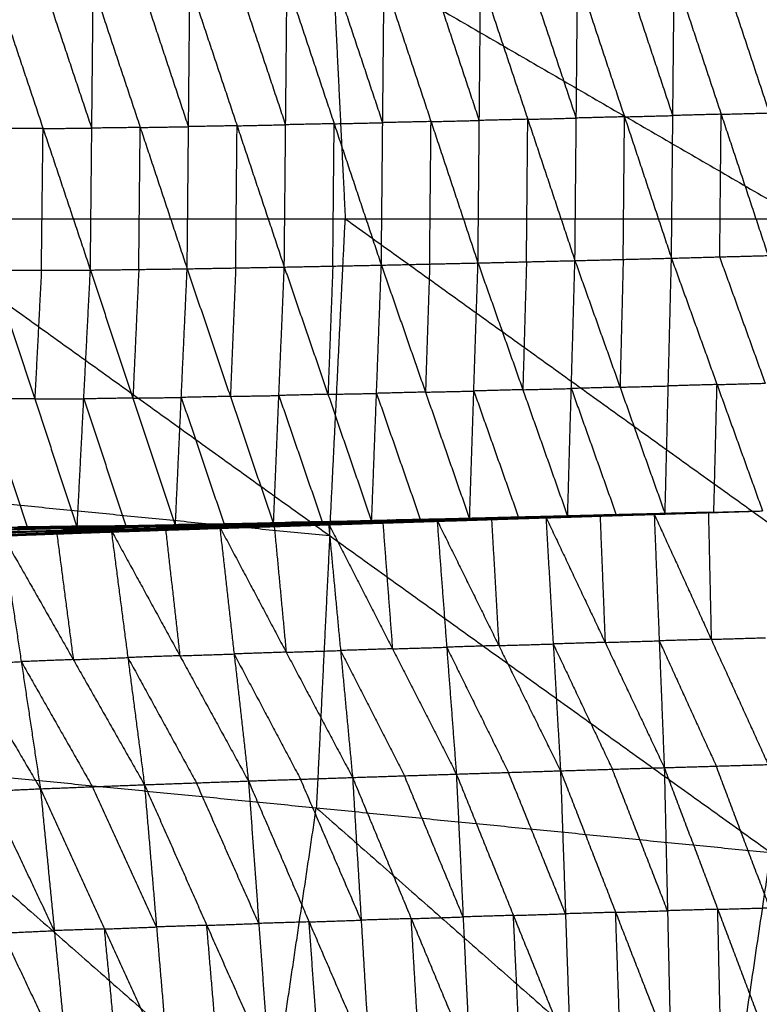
# Model space of a CAD drawing. Header units: millimetres. Extents: x -106 to 110, y -96 to 120.
# Tile 619 of 656: x 53.67 to 60.42, y 4.79 to 13.77. Entities that reach past the tile are written whole.
import ezdxf

# ---------------------------------------------------------------- set-up
doc = ezdxf.new("R2010")
doc.units = ezdxf.units.MM
doc.header["$MEASUREMENT"] = 0
doc.layers.add('Default', color=7, linetype='Continuous', true_color=0x000000)

msp = doc.modelspace()

# ---------------------------------------------------------------- linework, layer by layer
at = {"layer": 'Default'}
for points in [[(52.2302, 16.9204, 3.8611), (56.5195, 14.4379, 3.9066), (60.8087, 11.9553, 3.952)], [(56.5195, 14.4379, 3.9066), (56.5805, 13.1966, 3.9066), (56.6414, 11.9553, 3.9066)], [(59.618, 11.5959, -1.6209), (59.6307, 12.8968, -2.1182), (59.6434, 14.1978, -2.6155)], [(59.6434, 14.1978, -2.6155), (60.0716, 12.9087, -2.1075), (60.4997, 11.6196, -1.5995)], [(60.513, 12.9206, -2.0955), (60.2989, 13.5652, -2.3495), (60.0849, 14.2097, -2.6035)], [(56.085, 11.5149, -1.6876), (56.0974, 12.8132, -2.193), (56.1099, 14.1116, -2.6984)], [(56.1099, 14.1116, -2.6984), (56.5403, 12.8221, -2.1868), (56.9707, 11.5326, -1.6752)], [(56.9832, 12.832, -2.1788), (56.768, 13.4768, -2.4346), (56.5528, 14.1216, -2.6904)], [(56.9707, 11.5326, -1.6752), (56.9832, 12.832, -2.1788), (56.9957, 14.1315, -2.6824)], [(56.9957, 14.1315, -2.6824), (57.4242, 12.8418, -2.1709), (57.8527, 11.5521, -1.6595)], [(57.8647, 12.8523, -2.1609), (57.6504, 13.4971, -2.4166), (57.4362, 14.142, -2.6723)], [(57.8527, 11.5521, -1.6595), (57.8647, 12.8523, -2.1609), (57.8767, 14.1525, -2.6623)], [(57.8767, 14.1525, -2.6623), (58.307, 12.8629, -2.1517), (58.7374, 11.5734, -1.6411)], [(58.7495, 12.874, -2.1403), (58.5343, 13.5188, -2.3956), (58.3192, 14.1636, -2.6509)], [(58.7374, 11.5734, -1.6411), (58.7495, 12.874, -2.1403), (58.7616, 14.1747, -2.6395)], [(58.7616, 14.1747, -2.6395), (59.1898, 12.8853, -2.1302), (59.618, 11.5959, -1.6209)], [(59.6307, 12.8968, -2.1182), (59.4166, 13.5415, -2.3728), (59.2025, 14.1862, -2.6275)], [(53.452, 14.0701, -2.7061), (53.8839, 12.7787, -2.2025), (54.3158, 11.4874, -1.6988)], [(54.3288, 12.7822, -2.2055), (54.1128, 13.4279, -2.4573), (53.8969, 14.0736, -2.7092)], [(54.3158, 11.4874, -1.6988), (54.3288, 12.7822, -2.2055), (54.3418, 14.0771, -2.7122)], [(54.3418, 14.0771, -2.7122), (54.7704, 12.788, -2.204), (55.199, 11.4989, -1.6958)], [(55.2113, 12.7957, -2.2024), (54.997, 13.4403, -2.4565), (54.7827, 14.0848, -2.7106)], [(55.199, 11.4989, -1.6958), (55.2113, 12.7957, -2.2024), (55.2236, 14.0926, -2.709)], [(55.2236, 14.0926, -2.709), (55.6543, 12.8037, -2.1983), (56.085, 11.5149, -1.6876)], [(56.0974, 12.8132, -2.193), (55.8821, 13.4577, -2.4484), (55.6667, 14.1021, -2.7037)], [(57.4242, 12.8418, -2.1709), (57.6444, 12.847, -2.1659), (57.8647, 12.8523, -2.1609)], [(58.307, 12.8629, -2.1517), (58.0859, 12.8576, -2.1563), (57.8647, 12.8523, -2.1609)], [(58.295, 11.5627, -1.6503), (58.301, 12.2128, -1.901), (58.307, 12.8629, -2.1517)], [(58.307, 12.8629, -2.1517), (58.5283, 12.8685, -2.146), (58.7495, 12.874, -2.1403)], [(59.1898, 12.8853, -2.1302), (58.9697, 12.8797, -2.1353), (58.7495, 12.874, -2.1403)], [(59.1777, 11.5847, -1.631), (59.1837, 12.235, -1.8806), (59.1898, 12.8853, -2.1302)], [(59.1898, 12.8853, -2.1302), (59.4103, 12.8911, -2.1242), (59.6307, 12.8968, -2.1182)], [(60.0716, 12.9087, -2.1075), (59.8511, 12.9028, -2.1129), (59.6307, 12.8968, -2.1182)], [(60.0589, 11.6078, -1.6102), (60.0652, 12.2582, -1.8589), (60.0716, 12.9087, -2.1075)], [(60.0716, 12.9087, -2.1075), (60.2923, 12.9147, -2.1015), (60.513, 12.9206, -2.0955)], [(53.8839, 12.7787, -2.2025), (53.6604, 12.7788, -2.2016), (53.437, 12.779, -2.2008)], [(53.8689, 11.4876, -1.6971), (53.8764, 12.1332, -1.9498), (53.8839, 12.7787, -2.2025)], [(53.8839, 12.7787, -2.2025), (54.1063, 12.7805, -2.204), (54.3288, 12.7822, -2.2055)], [(54.7704, 12.788, -2.204), (54.5496, 12.7851, -2.2048), (54.3288, 12.7822, -2.2055)], [(54.7574, 11.4931, -1.6973), (54.7639, 12.1405, -1.9507), (54.7704, 12.788, -2.204)], [(54.7704, 12.788, -2.204), (54.9909, 12.7919, -2.2032), (55.2113, 12.7957, -2.2024)], [(55.6543, 12.8037, -2.1983), (55.4328, 12.7997, -2.2004), (55.2113, 12.7957, -2.2024)], [(55.642, 11.5069, -1.6917), (55.6482, 12.1553, -1.945), (55.6543, 12.8037, -2.1983)], [(55.6543, 12.8037, -2.1983), (55.8759, 12.8085, -2.1957), (56.0974, 12.8132, -2.193)], [(56.5403, 12.8221, -2.1868), (56.3189, 12.8177, -2.1899), (56.0974, 12.8132, -2.193)], [(56.5279, 11.5237, -1.6814), (56.5341, 12.1729, -1.9341), (56.5403, 12.8221, -2.1868)], [(56.5403, 12.8221, -2.1868), (56.7618, 12.8271, -2.1828), (56.9832, 12.832, -2.1788)], [(57.4242, 12.8418, -2.1709), (57.2037, 12.8369, -2.1749), (56.9832, 12.832, -2.1788)], [(57.4117, 11.5424, -1.6674), (57.4179, 12.1921, -1.9192), (57.4242, 12.8418, -2.1709)], [(52.4741, 11.9553, 3.8611), (56.4994, 9.0644, 3.9066), (60.5247, 6.1734, 3.952)], [(52.4741, 11.9553, 3.8611), (56.6414, 11.9553, 3.9066), (60.8087, 11.9553, 3.952)], [(56.4994, 9.0644, 3.9066), (56.5704, 10.5099, 3.9066), (56.6414, 11.9553, 3.9066)], [(56.6414, 11.9553, 3.9066), (58.6541, 10.5099, 3.9293), (60.6667, 9.0644, 3.952)], [(58.7374, 11.5734, -1.6411), (59.1777, 11.5847, -1.631), (59.618, 11.5959, -1.6209)], [(59.5598, 9.2646, 0.225), (59.5889, 10.4303, -0.698), (59.618, 11.5959, -1.6209)], [(59.618, 11.5959, -1.6209), (60.0589, 11.6078, -1.6102), (60.4997, 11.6196, -1.5995)], [(59.618, 11.5959, -1.6209), (60.0339, 10.443, -0.6884), (60.4498, 9.29, 0.2441)], [(60.4748, 10.4548, -0.6777), (60.2668, 11.0313, -1.144), (60.0589, 11.6078, -1.6102)], [(54.3158, 11.4874, -1.6988), (54.7574, 11.4931, -1.6973), (55.199, 11.4989, -1.6958)], [(55.0911, 9.1519, 0.1572), (55.1451, 10.3254, -0.7693), (55.199, 11.4989, -1.6958)], [(55.199, 11.4989, -1.6958), (55.642, 11.5069, -1.6917), (56.085, 11.5149, -1.6876)], [(55.199, 11.4989, -1.6958), (55.5929, 10.335, -0.764), (55.9867, 9.1712, 0.1678)], [(55.642, 11.5069, -1.6917), (55.6174, 10.9209, -1.2279), (55.5929, 10.335, -0.764)], [(55.9867, 9.1712, 0.1678), (56.0359, 10.343, -0.7599), (56.085, 11.5149, -1.6876)], [(56.085, 11.5149, -1.6876), (56.5279, 11.5237, -1.6814), (56.9707, 11.5326, -1.6752)], [(56.085, 11.5149, -1.6876), (56.4838, 10.3537, -0.754), (56.8825, 9.1925, 0.1797)], [(56.5279, 11.5237, -1.6814), (56.5058, 10.9387, -1.2177), (56.4838, 10.3537, -0.754)], [(56.8825, 9.1925, 0.1797), (56.9266, 10.3625, -0.7478), (56.9707, 11.5326, -1.6752)], [(56.9707, 11.5326, -1.6752), (57.4117, 11.5424, -1.6674), (57.8527, 11.5521, -1.6595)], [(56.9707, 11.5326, -1.6752), (57.3734, 10.374, -0.7411), (57.7761, 9.2154, 0.193)], [(57.4117, 11.5424, -1.6674), (57.3926, 10.9582, -1.2042), (57.3734, 10.374, -0.7411)], [(57.7761, 9.2154, 0.193), (57.8144, 10.3838, -0.7332), (57.8527, 11.5521, -1.6595)], [(57.8527, 11.5521, -1.6595), (58.295, 11.5627, -1.6503), (58.7374, 11.5734, -1.6411)], [(57.8527, 11.5521, -1.6595), (58.2617, 10.3959, -0.7257), (58.6708, 9.2396, 0.2081)], [(58.295, 11.5627, -1.6503), (58.2784, 10.9793, -1.188), (58.2617, 10.3959, -0.7257)], [(58.6708, 9.2396, 0.2081), (58.7041, 10.4065, -0.7165), (58.7374, 11.5734, -1.6411)], [(58.7374, 11.5734, -1.6411), (59.1486, 10.419, -0.7081), (59.5598, 9.2646, 0.225)], [(59.1777, 11.5847, -1.631), (59.1631, 11.0018, -1.1696), (59.1486, 10.419, -0.7081)], [(53.422, 11.4878, -1.6954), (53.8084, 10.3123, -0.7739), (54.1948, 9.1368, 0.1476)], [(53.422, 11.4878, -1.6954), (53.8689, 11.4876, -1.6971), (54.3158, 11.4874, -1.6988)], [(53.8689, 11.4876, -1.6971), (53.8386, 10.9, -1.2355), (53.8084, 10.3123, -0.7739)], [(54.1948, 9.1368, 0.1476), (54.2553, 10.3121, -0.7756), (54.3158, 11.4874, -1.6988)], [(54.3158, 11.4874, -1.6988), (54.7035, 10.3196, -0.7708), (55.0911, 9.1519, 0.1572)], [(54.7574, 11.4931, -1.6973), (54.7304, 10.9064, -1.2341), (54.7035, 10.3196, -0.7708)], [(59.1486, 10.419, -0.7081), (59.3687, 10.4246, -0.703), (59.5889, 10.4303, -0.698)], [(60.0339, 10.443, -0.6884), (59.8114, 10.4366, -0.6932), (59.5889, 10.4303, -0.698)], [(60.0048, 9.2773, 0.2345), (60.0194, 9.8601, -0.227), (60.0339, 10.443, -0.6884)], [(60.0339, 10.443, -0.6884), (60.2543, 10.4489, -0.6831), (60.4748, 10.4548, -0.6777)], [(55.5929, 10.335, -0.764), (55.369, 10.3302, -0.7667), (55.1451, 10.3254, -0.7693)], [(55.5929, 10.335, -0.764), (55.8144, 10.339, -0.762), (56.0359, 10.343, -0.7599)], [(56.4838, 10.3537, -0.754), (56.2598, 10.3483, -0.7569), (56.0359, 10.343, -0.7599)], [(56.0359, 10.343, -0.7599), (56.2353, 9.7624, -0.2931), (56.4346, 9.1818, 0.1737)], [(56.4838, 10.3537, -0.754), (56.7052, 10.3581, -0.7509), (56.9266, 10.3625, -0.7478)], [(57.3734, 10.374, -0.7411), (57.15, 10.3683, -0.7444), (56.9266, 10.3625, -0.7478)], [(56.9266, 10.3625, -0.7478), (57.128, 9.7832, -0.2807), (57.3293, 9.204, 0.1864)], [(57.3734, 10.374, -0.7411), (57.5939, 10.3789, -0.7372), (57.8144, 10.3838, -0.7332)], [(58.2617, 10.3959, -0.7257), (58.038, 10.3898, -0.7295), (57.8144, 10.3838, -0.7332)], [(57.8144, 10.3838, -0.7332), (58.0189, 9.8056, -0.2663), (58.2234, 9.2275, 0.2006)], [(58.2617, 10.3959, -0.7257), (58.4829, 10.4012, -0.7211), (58.7041, 10.4065, -0.7165)], [(59.1486, 10.419, -0.7081), (58.9263, 10.4127, -0.7123), (58.7041, 10.4065, -0.7165)], [(58.7041, 10.4065, -0.7165), (58.9097, 9.8293, -0.25), (59.1153, 9.2521, 0.2165)], [(53.8084, 10.3123, -0.7739), (53.5813, 10.3121, -0.7761), (53.3542, 10.3118, -0.7783)], [(53.3542, 10.3118, -0.7783), (53.5473, 9.7241, -0.3175), (53.7405, 9.1363, 0.1432)], [(53.8084, 10.3123, -0.7739), (54.0318, 10.3122, -0.7747), (54.2553, 10.3121, -0.7756)], [(54.7035, 10.3196, -0.7708), (54.4794, 10.3159, -0.7732), (54.2553, 10.3121, -0.7756)], [(54.2553, 10.3121, -0.7756), (54.4491, 9.7282, -0.3116), (54.6429, 9.1444, 0.1524)], [(54.7035, 10.3196, -0.7708), (54.9243, 10.3225, -0.7701), (55.1451, 10.3254, -0.7693)], [(55.1451, 10.3254, -0.7693), (55.342, 9.7435, -0.3034), (55.5389, 9.1615, 0.1625)], [(52.3522, 9.4728, 3.8611), (54.4258, 9.2686, 3.8838), (56.4994, 9.0644, 3.9066)], [(58.4534, 9.2265, 0.1944), (58.9569, 9.2441, 0.2088), (59.4604, 9.2616, 0.2231)], [(58.4534, 9.2265, 0.1944), (58.953, 9.2424, 0.2048), (59.4525, 9.2584, 0.2152)], [(58.4726, 9.2331, 0.2048), (58.9665, 9.2473, 0.214), (59.4604, 9.2616, 0.2231)], [(58.4743, 9.2281, 0.1864), (58.969, 9.2436, 0.198), (59.4638, 9.2591, 0.2095)], [(58.4743, 9.2281, 0.1864), (58.9634, 9.2432, 0.2008), (59.4525, 9.2584, 0.2152)], [(58.4918, 9.2332, 0.1839), (58.9824, 9.2473, 0.1958), (59.473, 9.2614, 0.2077)], [(58.4918, 9.2332, 0.1839), (58.9778, 9.2461, 0.1967), (59.4638, 9.2591, 0.2095)], [(58.5061, 9.2391, 0.1853), (58.9932, 9.2516, 0.1972), (59.4803, 9.2641, 0.209)], [(58.5061, 9.2391, 0.1853), (58.9896, 9.2502, 0.1965), (59.473, 9.2614, 0.2077)], [(58.9986, 9.2525, 0.2017), (58.755, 9.2462, 0.1958), (58.5115, 9.24, 0.1898)], [(58.5169, 9.2409, 0.1944), (59.0012, 9.2529, 0.2048), (59.4855, 9.2649, 0.2152)], [(58.5169, 9.2409, 0.1944), (58.9986, 9.2525, 0.2017), (59.4803, 9.2641, 0.209)], [(59.0781, 9.2523, 0.2117), (58.836, 9.2463, 0.2064), (58.5938, 9.2403, 0.2012)], [(58.6708, 9.2396, 0.2081), (59.0781, 9.2523, 0.2117), (59.4855, 9.2649, 0.2152)], [(58.6708, 9.2396, 0.2081), (59.1153, 9.2521, 0.2165), (59.5598, 9.2646, 0.225)], [(58.9569, 9.2441, 0.2088), (59.2067, 9.252, 0.214), (59.4565, 9.26, 0.2191)], [(58.9634, 9.2432, 0.2008), (59.2108, 9.251, 0.2066), (59.4582, 9.2587, 0.2123)], [(59.4582, 9.2587, 0.2123), (59.2136, 9.2512, 0.2051), (58.969, 9.2436, 0.198)], [(58.9778, 9.2461, 0.1967), (59.2231, 9.2532, 0.2026), (59.4684, 9.2602, 0.2086)], [(59.4684, 9.2602, 0.2086), (59.2254, 9.2538, 0.2022), (58.9824, 9.2473, 0.1958)], [(58.9896, 9.2502, 0.1965), (59.2331, 9.2565, 0.2024), (59.4767, 9.2627, 0.2084)], [(59.4767, 9.2627, 0.2084), (59.2349, 9.2572, 0.2028), (58.9932, 9.2516, 0.1972)], [(58.9932, 9.2516, 0.1972), (58.9959, 9.252, 0.1994), (58.9986, 9.2525, 0.2017)], [(58.9986, 9.2525, 0.2017), (59.2407, 9.2585, 0.2069), (59.4829, 9.2645, 0.2121)], [(59.4829, 9.2645, 0.2121), (59.242, 9.2587, 0.2085), (59.0012, 9.2529, 0.2048)], [(59.0012, 9.2529, 0.2048), (59.0396, 9.2526, 0.2082), (59.0781, 9.2523, 0.2117)], [(59.0781, 9.2523, 0.2117), (59.3004, 9.2585, 0.2159), (59.5226, 9.2647, 0.2201)], [(59.5226, 9.2647, 0.2201), (59.3189, 9.2584, 0.2183), (59.1153, 9.2521, 0.2165)], [(59.4525, 9.2584, 0.2152), (59.9512, 9.2742, 0.2296), (60.4498, 9.29, 0.2441)], [(59.4525, 9.2584, 0.2152), (59.4565, 9.26, 0.2191), (59.4604, 9.2616, 0.2231)], [(59.4525, 9.2584, 0.2152), (59.4582, 9.2587, 0.2123), (59.4638, 9.2591, 0.2095)], [(59.4565, 9.26, 0.2191), (59.7058, 9.2679, 0.2264), (59.9551, 9.2758, 0.2336)], [(59.9512, 9.2742, 0.2296), (59.7038, 9.2671, 0.2244), (59.4565, 9.26, 0.2191)], [(59.9568, 9.2745, 0.2268), (59.7075, 9.2666, 0.2196), (59.4582, 9.2587, 0.2123)], [(59.4604, 9.2616, 0.2231), (59.9551, 9.2758, 0.2336), (60.4498, 9.29, 0.2441)], [(59.4604, 9.2616, 0.2231), (59.5064, 8.1049, -0.7323), (59.5525, 6.9482, -1.6878)], [(59.4604, 9.2616, 0.2231), (59.9807, 8.1189, -0.721), (60.5009, 6.9762, -1.6651)], [(59.4638, 9.2591, 0.2095), (59.9568, 9.2745, 0.2268), (60.4498, 9.29, 0.2441)], [(59.4638, 9.2591, 0.2095), (59.4684, 9.2602, 0.2086), (59.473, 9.2614, 0.2077)], [(59.9614, 9.2757, 0.2259), (59.7149, 9.268, 0.2172), (59.4684, 9.2602, 0.2086)], [(59.473, 9.2614, 0.2077), (59.9614, 9.2757, 0.2259), (60.4498, 9.29, 0.2441)], [(59.473, 9.2614, 0.2077), (59.4767, 9.2627, 0.2084), (59.4803, 9.2641, 0.209)], [(59.9651, 9.277, 0.2265), (59.7209, 9.2699, 0.2174), (59.4767, 9.2627, 0.2084)], [(59.4803, 9.2641, 0.209), (59.9651, 9.277, 0.2265), (60.4498, 9.29, 0.2441)], [(59.4803, 9.2641, 0.209), (59.4829, 9.2645, 0.2121), (59.4855, 9.2649, 0.2152)], [(59.9676, 9.2774, 0.2297), (59.7253, 9.271, 0.2209), (59.4829, 9.2645, 0.2121)], [(59.4855, 9.2649, 0.2152), (59.9676, 9.2774, 0.2297), (60.4498, 9.29, 0.2441)], [(59.4855, 9.2649, 0.2152), (59.5226, 9.2647, 0.2201), (59.5598, 9.2646, 0.225)], [(59.5226, 9.2647, 0.2201), (59.7451, 9.2711, 0.2249), (59.9676, 9.2774, 0.2297)], [(60.0048, 9.2773, 0.2345), (59.7637, 9.271, 0.2273), (59.5226, 9.2647, 0.2201)], [(59.5598, 9.2646, 0.225), (60.0048, 9.2773, 0.2345), (60.4498, 9.29, 0.2441)], [(59.9512, 9.2742, 0.2296), (59.954, 9.2744, 0.2282), (59.9568, 9.2745, 0.2268)], [(59.9551, 9.2758, 0.2336), (59.9679, 8.6974, -0.2437), (59.9807, 8.1189, -0.721)], [(59.9568, 9.2745, 0.2268), (59.9591, 9.2751, 0.2263), (59.9614, 9.2757, 0.2259)], [(59.9614, 9.2757, 0.2259), (59.9632, 9.2764, 0.2262), (59.9651, 9.277, 0.2265)], [(59.9651, 9.277, 0.2265), (59.9663, 9.2772, 0.2281), (59.9676, 9.2774, 0.2297)], [(54.602, 9.1467, 0.128), (55.091, 9.1574, 0.1357), (55.5799, 9.1681, 0.1435)], [(55.1065, 9.1623, 0.1419), (54.862, 9.1569, 0.1381), (54.6176, 9.1516, 0.1342)], [(54.6331, 9.1565, 0.1404), (55.12, 9.1657, 0.1471), (55.6069, 9.1749, 0.1539)], [(54.6331, 9.1565, 0.1404), (55.1065, 9.1623, 0.1419), (55.5799, 9.1681, 0.1435)], [(54.8621, 9.1542, 0.1488), (54.9911, 9.1599, 0.148), (55.12, 9.1657, 0.1471)], [(55.349, 9.1634, 0.1556), (55.1056, 9.1588, 0.1522), (54.8621, 9.1542, 0.1488)], [(55.091, 9.1574, 0.1357), (55.0987, 9.1599, 0.1388), (55.1065, 9.1623, 0.1419)], [(55.0911, 9.1519, 0.1572), (55.349, 9.1634, 0.1556), (55.6069, 9.1749, 0.1539)], [(55.0911, 9.1519, 0.1572), (55.5389, 9.1615, 0.1625), (55.9867, 9.1712, 0.1678)], [(55.1065, 9.1623, 0.1419), (55.35, 9.1669, 0.1453), (55.5934, 9.1715, 0.1487)], [(55.5934, 9.1715, 0.1487), (55.3567, 9.1686, 0.1479), (55.12, 9.1657, 0.1471)], [(55.349, 9.1634, 0.1556), (55.5729, 9.1682, 0.1582), (55.7968, 9.173, 0.1609)], [(55.5389, 9.1615, 0.1625), (55.444, 9.1625, 0.159), (55.349, 9.1634, 0.1556)], [(55.4513, 9.1299, 0.155), (55.97, 9.1521, 0.1648), (56.4887, 9.1743, 0.1746)], [(55.4513, 9.1299, 0.155), (55.9522, 9.1463, 0.1609), (56.4532, 9.1627, 0.1667)], [(55.4963, 9.1437, 0.1621), (55.9925, 9.159, 0.1683), (56.4887, 9.1743, 0.1746)], [(55.502, 9.1362, 0.1467), (55.9978, 9.1516, 0.1526), (56.4937, 9.167, 0.1585)], [(55.502, 9.1362, 0.1467), (55.9776, 9.1495, 0.1567), (56.4532, 9.1627, 0.1667)], [(55.5449, 9.1512, 0.1442), (56.0363, 9.1647, 0.1502), (56.5277, 9.1782, 0.1561)], [(55.5449, 9.1512, 0.1442), (55.5624, 9.1597, 0.1438), (55.5799, 9.1681, 0.1435)], [(55.5449, 9.1512, 0.1442), (56.0193, 9.1591, 0.1514), (56.4937, 9.167, 0.1585)], [(56.0538, 9.1731, 0.1498), (55.8081, 9.1664, 0.1468), (55.5624, 9.1597, 0.1438)], [(55.5799, 9.1681, 0.1435), (56.0678, 9.1795, 0.1498), (56.5556, 9.1909, 0.1561)], [(55.5799, 9.1681, 0.1435), (56.0538, 9.1731, 0.1498), (56.5277, 9.1782, 0.1561)], [(55.5799, 9.1681, 0.1435), (55.5934, 9.1715, 0.1487), (55.6069, 9.1749, 0.1539)], [(56.0813, 9.1829, 0.155), (55.8373, 9.1772, 0.1519), (55.5934, 9.1715, 0.1487)], [(55.6069, 9.1749, 0.1539), (56.092, 9.1852, 0.16), (56.5771, 9.1955, 0.1661)], [(55.6069, 9.1749, 0.1539), (56.0813, 9.1829, 0.155), (56.5556, 9.1909, 0.1561)], [(55.6069, 9.1749, 0.1539), (55.7968, 9.173, 0.1609), (55.9867, 9.1712, 0.1678)], [(55.7968, 9.173, 0.1609), (55.9444, 9.1791, 0.1604), (56.092, 9.1852, 0.16)], [(56.2819, 9.1833, 0.1669), (56.0393, 9.1782, 0.1639), (55.7968, 9.173, 0.1609)], [(55.97, 9.1521, 0.1648), (56.2205, 9.1603, 0.1677), (56.471, 9.1685, 0.1707)], [(55.9776, 9.1495, 0.1567), (56.2255, 9.1572, 0.1597), (56.4734, 9.1648, 0.1626)], [(55.9867, 9.1712, 0.1678), (56.2819, 9.1833, 0.1669), (56.5771, 9.1955, 0.1661)], [(55.9867, 9.1712, 0.1678), (56.4346, 9.1818, 0.1737), (56.8825, 9.1925, 0.1797)], [(56.4734, 9.1648, 0.1626), (56.2356, 9.1582, 0.1576), (55.9978, 9.1516, 0.1526)], [(56.0193, 9.1591, 0.1514), (56.265, 9.1658, 0.1543), (56.5107, 9.1726, 0.1573)], [(56.0363, 9.1647, 0.1502), (56.0451, 9.1689, 0.15), (56.0538, 9.1731, 0.1498)], [(56.5107, 9.1726, 0.1573), (56.2735, 9.1686, 0.1537), (56.0363, 9.1647, 0.1502)], [(56.0538, 9.1731, 0.1498), (56.2978, 9.1788, 0.1529), (56.5417, 9.1845, 0.1561)], [(56.5417, 9.1845, 0.1561), (56.3047, 9.182, 0.1529), (56.0678, 9.1795, 0.1498)], [(56.0678, 9.1795, 0.1498), (56.0745, 9.1812, 0.1524), (56.0813, 9.1829, 0.155)], [(56.0813, 9.1829, 0.155), (56.3238, 9.188, 0.158), (56.5663, 9.1932, 0.1611)], [(56.5663, 9.1932, 0.1611), (56.3292, 9.1892, 0.1605), (56.092, 9.1852, 0.16)], [(56.2819, 9.1833, 0.1669), (56.5058, 9.1886, 0.1699), (56.7298, 9.194, 0.1729)], [(56.4346, 9.1818, 0.1737), (56.3583, 9.1826, 0.1703), (56.2819, 9.1833, 0.1669)], [(56.4532, 9.1627, 0.1667), (56.9663, 9.1833, 0.1777), (57.4794, 9.204, 0.1887)], [(56.4532, 9.1627, 0.1667), (56.9531, 9.1787, 0.1729), (57.4529, 9.1947, 0.1791)], [(56.4532, 9.1627, 0.1667), (56.471, 9.1685, 0.1707), (56.4887, 9.1743, 0.1746)], [(56.4532, 9.1627, 0.1667), (56.4734, 9.1648, 0.1626), (56.4937, 9.167, 0.1585)], [(56.471, 9.1685, 0.1707), (56.7275, 9.1788, 0.1761), (56.984, 9.1892, 0.1816)], [(56.9663, 9.1833, 0.1777), (56.7186, 9.1759, 0.1742), (56.471, 9.1685, 0.1707)], [(56.9733, 9.1809, 0.1688), (56.7234, 9.1729, 0.1657), (56.4734, 9.1648, 0.1626)], [(56.4887, 9.1743, 0.1746), (56.984, 9.1892, 0.1816), (57.4794, 9.204, 0.1887)], [(56.4887, 9.1743, 0.1746), (56.5984, 8.0164, -0.784), (56.7081, 6.8585, -1.7425)], [(56.4887, 9.1743, 0.1746), (57.0718, 8.0319, -0.7763), (57.655, 6.8894, -1.7271)], [(56.4937, 9.167, 0.1585), (56.9887, 9.1822, 0.1646), (57.4838, 9.1975, 0.1706)], [(56.4937, 9.167, 0.1585), (56.9733, 9.1809, 0.1688), (57.4529, 9.1947, 0.1791)], [(56.4937, 9.167, 0.1585), (56.5107, 9.1726, 0.1573), (56.5277, 9.1782, 0.1561)], [(57.0058, 9.1878, 0.1633), (56.7582, 9.1802, 0.1603), (56.5107, 9.1726, 0.1573)], [(56.5277, 9.1782, 0.1561), (57.0189, 9.1918, 0.162), (57.51, 9.2054, 0.168)], [(56.5277, 9.1782, 0.1561), (57.0058, 9.1878, 0.1633), (57.4838, 9.1975, 0.1706)], [(56.5277, 9.1782, 0.1561), (56.5417, 9.1845, 0.1561), (56.5556, 9.1909, 0.1561)], [(57.0328, 9.1981, 0.162), (56.7872, 9.1913, 0.1591), (56.5417, 9.1845, 0.1561)], [(56.5556, 9.1909, 0.1561), (57.0435, 9.2027, 0.1625), (57.5314, 9.2145, 0.1689)], [(56.5556, 9.1909, 0.1561), (57.0328, 9.1981, 0.162), (57.51, 9.2054, 0.168)], [(56.5556, 9.1909, 0.1561), (56.5663, 9.1932, 0.1611), (56.5771, 9.1955, 0.1661)], [(57.0542, 9.205, 0.1675), (56.8103, 9.1991, 0.1643), (56.5663, 9.1932, 0.1611)], [(56.5771, 9.1955, 0.1661), (57.0624, 9.2065, 0.1724), (57.5478, 9.2175, 0.1788)], [(56.5771, 9.1955, 0.1661), (57.0542, 9.205, 0.1675), (57.5314, 9.2145, 0.1689)], [(56.5771, 9.1955, 0.1661), (56.7298, 9.194, 0.1729), (56.8825, 9.1925, 0.1797)], [(56.7298, 9.194, 0.1729), (56.8961, 9.2002, 0.1727), (57.0624, 9.2065, 0.1724)], [(57.2152, 9.205, 0.1793), (56.9725, 9.1995, 0.1761), (56.7298, 9.194, 0.1729)], [(56.8825, 9.1925, 0.1797), (57.2152, 9.205, 0.1793), (57.5478, 9.2175, 0.1788)], [(56.8825, 9.1925, 0.1797), (57.3293, 9.204, 0.1864), (57.7761, 9.2154, 0.193)], [(56.9531, 9.1787, 0.1729), (56.9597, 9.181, 0.1753), (56.9663, 9.1833, 0.1777)], [(56.9531, 9.1787, 0.1729), (56.9632, 9.1798, 0.1709), (56.9733, 9.1809, 0.1688)], [(56.9663, 9.1833, 0.1777), (57.2162, 9.1914, 0.1808), (57.4661, 9.1994, 0.1839)], [(56.9733, 9.1809, 0.1688), (57.2208, 9.1885, 0.1718), (57.4684, 9.1961, 0.1749)], [(56.984, 9.1892, 0.1816), (57.0279, 8.6105, -0.2973), (57.0718, 8.0319, -0.7763)], [(57.4684, 9.1961, 0.1749), (57.2286, 9.1892, 0.1697), (56.9887, 9.1822, 0.1646)], [(56.9887, 9.1822, 0.1646), (56.9973, 9.185, 0.164), (57.0058, 9.1878, 0.1633)], [(57.0058, 9.1878, 0.1633), (57.2513, 9.1946, 0.1663), (57.4969, 9.2015, 0.1693)], [(57.4969, 9.2015, 0.1693), (57.2579, 9.1966, 0.1657), (57.0189, 9.1918, 0.162)], [(57.0189, 9.1918, 0.162), (57.0258, 9.195, 0.162), (57.0328, 9.1981, 0.162)], [(57.0328, 9.1981, 0.162), (57.2767, 9.2041, 0.1652), (57.5207, 9.21, 0.1685)], [(57.5207, 9.21, 0.1685), (57.2821, 9.2063, 0.1655), (57.0435, 9.2027, 0.1625)], [(57.0435, 9.2027, 0.1625), (57.0488, 9.2039, 0.165), (57.0542, 9.205, 0.1675)], [(57.0542, 9.205, 0.1675), (57.2969, 9.2105, 0.1707), (57.5396, 9.216, 0.1739)], [(57.5396, 9.216, 0.1739), (57.301, 9.2113, 0.1732), (57.0624, 9.2065, 0.1724)], [(57.2152, 9.205, 0.1793), (57.4386, 9.2108, 0.1826), (57.662, 9.2165, 0.1859)], [(57.3293, 9.204, 0.1864), (57.2722, 9.2045, 0.1828), (57.2152, 9.205, 0.1793)], [(57.4529, 9.1947, 0.1791), (57.9627, 9.2139, 0.192), (58.4726, 9.2331, 0.2048)], [(57.4529, 9.1947, 0.1791), (57.9532, 9.2106, 0.1868), (58.4534, 9.2265, 0.1944)], [(57.4529, 9.1947, 0.1791), (57.4661, 9.1994, 0.1839), (57.4794, 9.204, 0.1887)], [(57.4529, 9.1947, 0.1791), (57.4684, 9.1961, 0.1749), (57.4838, 9.1975, 0.1706)], [(57.4661, 9.1994, 0.1839), (57.7211, 9.209, 0.1903), (57.976, 9.2185, 0.1968)], [(57.9627, 9.2139, 0.192), (57.7144, 9.2066, 0.1879), (57.4661, 9.1994, 0.1839)], [(57.9686, 9.212, 0.1825), (57.7185, 9.2041, 0.1787), (57.4684, 9.1961, 0.1749)], [(57.4794, 9.204, 0.1887), (57.976, 9.2185, 0.1968), (58.4726, 9.2331, 0.2048)], [(57.4794, 9.204, 0.1887), (57.5672, 8.0467, -0.7692), (57.655, 6.8894, -1.7271)], [(57.4794, 9.204, 0.1887), (58.0425, 8.0617, -0.7599), (58.6056, 6.9194, -1.7086)], [(57.4838, 9.1975, 0.1706), (57.9791, 9.2128, 0.1785), (58.4743, 9.2281, 0.1864)], [(57.4838, 9.1975, 0.1706), (57.9686, 9.212, 0.1825), (58.4534, 9.2265, 0.1944)], [(57.4838, 9.1975, 0.1706), (57.4969, 9.2015, 0.1693), (57.51, 9.2054, 0.168)], [(57.9921, 9.2168, 0.1772), (57.7445, 9.2091, 0.1733), (57.4969, 9.2015, 0.1693)], [(57.51, 9.2054, 0.168), (58.0009, 9.2193, 0.1759), (58.4918, 9.2332, 0.1839)], [(57.51, 9.2054, 0.168), (57.9921, 9.2168, 0.1772), (58.4743, 9.2281, 0.1864)], [(57.51, 9.2054, 0.168), (57.5207, 9.21, 0.1685), (57.5314, 9.2145, 0.1689)], [(58.0116, 9.2239, 0.1764), (57.7661, 9.2169, 0.1724), (57.5207, 9.21, 0.1685)], [(57.5314, 9.2145, 0.1689), (58.0187, 9.2268, 0.1771), (58.5061, 9.2391, 0.1853)], [(57.5314, 9.2145, 0.1689), (58.0116, 9.2239, 0.1764), (58.4918, 9.2332, 0.1839)], [(57.5314, 9.2145, 0.1689), (57.5396, 9.216, 0.1739), (57.5478, 9.2175, 0.1788)], [(58.027, 9.2283, 0.1821), (57.7833, 9.2222, 0.178), (57.5396, 9.216, 0.1739)], [(57.5478, 9.2175, 0.1788), (58.0324, 9.2292, 0.1866), (58.5169, 9.2409, 0.1944)], [(57.5478, 9.2175, 0.1788), (58.027, 9.2283, 0.1821), (58.5061, 9.2391, 0.1853)], [(57.5478, 9.2175, 0.1788), (57.662, 9.2165, 0.1859), (57.7761, 9.2154, 0.193)], [(57.662, 9.2165, 0.1859), (57.8472, 9.2229, 0.1863), (58.0324, 9.2292, 0.1866)], [(58.1465, 9.2282, 0.1937), (57.9042, 9.2223, 0.1898), (57.662, 9.2165, 0.1859)], [(57.7761, 9.2154, 0.193), (58.1465, 9.2282, 0.1937), (58.5169, 9.2409, 0.1944)], [(57.7761, 9.2154, 0.193), (58.2234, 9.2275, 0.2006), (58.6708, 9.2396, 0.2081)], [(57.9532, 9.2106, 0.1868), (57.9579, 9.2123, 0.1894), (57.9627, 9.2139, 0.192)], [(57.9532, 9.2106, 0.1868), (57.9609, 9.2113, 0.1846), (57.9686, 9.212, 0.1825)], [(57.9627, 9.2139, 0.192), (58.2129, 9.2219, 0.1958), (58.463, 9.2298, 0.1996)], [(57.9686, 9.212, 0.1825), (58.2163, 9.2197, 0.1865), (58.4639, 9.2273, 0.1904)], [(57.976, 9.2185, 0.1968), (58.0092, 8.6401, -0.2816), (58.0425, 8.0617, -0.7599)], [(58.4639, 9.2273, 0.1904), (58.2215, 9.2201, 0.1845), (57.9791, 9.2128, 0.1785)], [(57.9791, 9.2128, 0.1785), (57.9856, 9.2148, 0.1779), (57.9921, 9.2168, 0.1772)], [(57.9921, 9.2168, 0.1772), (58.2376, 9.2237, 0.1812), (58.4831, 9.2307, 0.1851)], [(58.4831, 9.2307, 0.1851), (58.242, 9.225, 0.1805), (58.0009, 9.2193, 0.1759)], [(58.0009, 9.2193, 0.1759), (58.0063, 9.2216, 0.1762), (58.0116, 9.2239, 0.1764)], [(58.0116, 9.2239, 0.1764), (58.2553, 9.23, 0.1805), (58.499, 9.2361, 0.1846)], [(58.499, 9.2361, 0.1846), (58.2588, 9.2315, 0.1808), (58.0187, 9.2268, 0.1771)], [(58.0187, 9.2268, 0.1771), (58.0228, 9.2276, 0.1796), (58.027, 9.2283, 0.1821)], [(58.027, 9.2283, 0.1821), (58.2692, 9.2342, 0.1859), (58.5115, 9.24, 0.1898)], [(58.5115, 9.24, 0.1898), (58.2719, 9.2346, 0.1882), (58.0324, 9.2292, 0.1866)], [(58.1465, 9.2282, 0.1937), (58.3702, 9.2342, 0.1975), (58.5938, 9.2403, 0.2012)], [(58.2234, 9.2275, 0.2006), (58.185, 9.2278, 0.1971), (58.1465, 9.2282, 0.1937)], [(58.4534, 9.2265, 0.1944), (58.463, 9.2298, 0.1996), (58.4726, 9.2331, 0.2048)], [(58.4534, 9.2265, 0.1944), (58.4639, 9.2273, 0.1904), (58.4743, 9.2281, 0.1864)], [(58.463, 9.2298, 0.1996), (58.7148, 9.2386, 0.2068), (58.9665, 9.2473, 0.214)], [(58.9569, 9.2441, 0.2088), (58.71, 9.2369, 0.2042), (58.463, 9.2298, 0.1996)], [(58.9634, 9.2432, 0.2008), (58.7137, 9.2353, 0.1956), (58.4639, 9.2273, 0.1904)], [(58.4726, 9.2331, 0.2048), (58.5391, 8.0762, -0.7519), (58.6056, 6.9194, -1.7086)], [(58.4726, 9.2331, 0.2048), (59.0125, 8.0907, -0.7415), (59.5525, 6.9482, -1.6878)], [(58.4743, 9.2281, 0.1864), (58.4831, 9.2307, 0.1851), (58.4918, 9.2332, 0.1839)], [(58.9778, 9.2461, 0.1967), (58.7304, 9.2384, 0.1909), (58.4831, 9.2307, 0.1851)], [(58.4918, 9.2332, 0.1839), (58.499, 9.2361, 0.1846), (58.5061, 9.2391, 0.1853)], [(58.9896, 9.2502, 0.1965), (58.7443, 9.2432, 0.1905), (58.499, 9.2361, 0.1846)], [(58.5061, 9.2391, 0.1853), (58.5115, 9.24, 0.1898), (58.5169, 9.2409, 0.1944)], [(58.5169, 9.2409, 0.1944), (58.5938, 9.2403, 0.2012), (58.6708, 9.2396, 0.2081)], [(58.953, 9.2424, 0.2048), (58.955, 9.2433, 0.2068), (58.9569, 9.2441, 0.2088)], [(58.953, 9.2424, 0.2048), (58.9582, 9.2428, 0.2028), (58.9634, 9.2432, 0.2008)], [(58.9665, 9.2473, 0.214), (58.9895, 8.669, -0.2638), (59.0125, 8.0907, -0.7415)], [(58.969, 9.2436, 0.198), (58.9734, 9.2449, 0.1973), (58.9778, 9.2461, 0.1967)], [(58.9824, 9.2473, 0.1958), (58.986, 9.2488, 0.1961), (58.9896, 9.2502, 0.1965)], [(53.2863, 9.1358, 0.1389), (53.7405, 9.1363, 0.1432), (54.1948, 9.1368, 0.1476)], [(53.4459, 9.0597, 0.1255), (53.976, 9.0858, 0.1383), (54.5061, 9.1119, 0.1511)], [(53.4459, 9.0597, 0.1255), (53.9479, 9.0779, 0.1338), (54.4498, 9.0961, 0.1421)], [(53.4706, 9.1412, 0.1309), (53.6977, 9.1415, 0.1331), (53.9248, 9.1417, 0.1353)], [(53.478, 9.0671, 0.1333), (53.7431, 9.0801, 0.1397), (54.0081, 9.0932, 0.1461)], [(53.976, 9.0858, 0.1383), (53.727, 9.0764, 0.1358), (53.478, 9.0671, 0.1333)], [(53.9821, 9.0856, 0.1267), (53.7311, 9.0765, 0.1225), (53.4801, 9.0674, 0.1184)], [(53.5101, 9.0745, 0.1412), (54.0081, 9.0932, 0.1461), (54.5061, 9.1119, 0.1511)], [(53.5101, 9.0745, 0.1412), (53.6848, 7.9149, -0.8108), (53.8594, 6.7554, -1.7628)], [(53.5101, 9.0745, 0.1412), (54.1595, 7.9335, -0.81), (54.8089, 6.7925, -1.7612)], [(53.5143, 9.0752, 0.1113), (54.0123, 9.0902, 0.1217), (54.5103, 9.1052, 0.1321)], [(53.5143, 9.0752, 0.1113), (53.9821, 9.0856, 0.1267), (54.4498, 9.0961, 0.1421)], [(54.0411, 9.1038, 0.1197), (53.7921, 9.0963, 0.1144), (53.5431, 9.0888, 0.1092)], [(53.5719, 9.1024, 0.1072), (54.0664, 9.1136, 0.1182), (54.5609, 9.1248, 0.1293)], [(53.5719, 9.1024, 0.1072), (54.0411, 9.1038, 0.1197), (54.5103, 9.1052, 0.1321)], [(54.0899, 9.1283, 0.1177), (53.8426, 9.1227, 0.1122), (53.5954, 9.1171, 0.1067)], [(53.6189, 9.1319, 0.1062), (54.1104, 9.1393, 0.1171), (54.602, 9.1467, 0.128)], [(53.6189, 9.1319, 0.1062), (54.0899, 9.1283, 0.1177), (54.5609, 9.1248, 0.1293)], [(54.1284, 9.1467, 0.1255), (53.8826, 9.1429, 0.1201), (53.6369, 9.1392, 0.1146)], [(53.6549, 9.1466, 0.123), (54.144, 9.1515, 0.1317), (54.6331, 9.1565, 0.1404)], [(53.6549, 9.1466, 0.123), (54.1284, 9.1467, 0.1255), (54.602, 9.1467, 0.128)], [(53.6549, 9.1466, 0.123), (53.9248, 9.1417, 0.1353), (54.1948, 9.1368, 0.1476)], [(53.9248, 9.1417, 0.1353), (53.8327, 9.139, 0.1393), (53.7405, 9.1363, 0.1432)], [(54.4139, 9.1467, 0.144), (54.1694, 9.1442, 0.1397), (53.9248, 9.1417, 0.1353)], [(53.9479, 9.0779, 0.1338), (53.962, 9.0818, 0.136), (53.976, 9.0858, 0.1383)], [(53.9479, 9.0779, 0.1338), (53.965, 9.0817, 0.1303), (53.9821, 9.0856, 0.1267)], [(53.976, 9.0858, 0.1383), (54.227, 9.0949, 0.1424), (54.478, 9.104, 0.1466)], [(53.9821, 9.0856, 0.1267), (54.2311, 9.0931, 0.1319), (54.48, 9.1006, 0.1371)], [(54.0081, 9.0932, 0.1461), (54.0838, 8.5133, -0.332), (54.1595, 7.9335, -0.81)], [(54.0123, 9.0902, 0.1217), (54.0267, 9.097, 0.1207), (54.0411, 9.1038, 0.1197)], [(54.48, 9.1006, 0.1371), (54.2462, 9.0954, 0.1294), (54.0123, 9.0902, 0.1217)], [(54.0411, 9.1038, 0.1197), (54.2883, 9.1094, 0.1252), (54.5356, 9.115, 0.1307)], [(54.0664, 9.1136, 0.1182), (54.0781, 9.121, 0.118), (54.0899, 9.1283, 0.1177)], [(54.5356, 9.115, 0.1307), (54.301, 9.1143, 0.1245), (54.0664, 9.1136, 0.1182)], [(54.0899, 9.1283, 0.1177), (54.3357, 9.132, 0.1232), (54.5814, 9.1358, 0.1287)], [(54.1104, 9.1393, 0.1171), (54.1194, 9.143, 0.1213), (54.1284, 9.1467, 0.1255)], [(54.5814, 9.1358, 0.1287), (54.3459, 9.1375, 0.1229), (54.1104, 9.1393, 0.1171)], [(54.1284, 9.1467, 0.1255), (54.373, 9.1491, 0.1299), (54.6176, 9.1516, 0.1342)], [(54.6176, 9.1516, 0.1342), (54.3808, 9.1516, 0.1329), (54.144, 9.1515, 0.1317)], [(54.144, 9.1515, 0.1317), (54.279, 9.1491, 0.1378), (54.4139, 9.1467, 0.144)], [(54.1948, 9.1368, 0.1476), (54.4139, 9.1467, 0.144), (54.6331, 9.1565, 0.1404)], [(54.1948, 9.1368, 0.1476), (54.6429, 9.1444, 0.1524), (55.0911, 9.1519, 0.1572)], [(54.4139, 9.1467, 0.144), (54.638, 9.1504, 0.1464), (54.8621, 9.1542, 0.1488)], [(54.4498, 9.0961, 0.1421), (54.9731, 9.1199, 0.1521), (55.4963, 9.1437, 0.1621)], [(54.4498, 9.0961, 0.1421), (54.9506, 9.113, 0.1486), (55.4513, 9.1299, 0.155)], [(54.4498, 9.0961, 0.1421), (54.478, 9.104, 0.1466), (54.5061, 9.1119, 0.1511)], [(54.4498, 9.0961, 0.1421), (54.48, 9.1006, 0.1371), (54.5103, 9.1052, 0.1321)], [(54.478, 9.104, 0.1466), (54.7396, 9.1159, 0.1516), (55.0012, 9.1278, 0.1566)], [(54.9731, 9.1199, 0.1521), (54.7255, 9.1119, 0.1493), (54.478, 9.104, 0.1466)], [(54.9808, 9.1176, 0.1436), (54.7304, 9.1091, 0.1404), (54.48, 9.1006, 0.1371)], [(54.5061, 9.1119, 0.1511), (55.0012, 9.1278, 0.1566), (55.4963, 9.1437, 0.1621)], [(54.5061, 9.1119, 0.1511), (54.6575, 7.9522, -0.8051), (54.8089, 6.7925, -1.7612)], [(54.5061, 9.1119, 0.1511), (55.1321, 7.9691, -0.8015), (55.758, 6.8263, -1.7542)], [(54.5103, 9.1052, 0.1321), (55.0061, 9.1207, 0.1394), (55.502, 9.1362, 0.1467)], [(54.5103, 9.1052, 0.1321), (54.9808, 9.1176, 0.1436), (55.4513, 9.1299, 0.155)], [(54.5103, 9.1052, 0.1321), (54.5356, 9.115, 0.1307), (54.5609, 9.1248, 0.1293)], [(55.0315, 9.1305, 0.138), (54.7835, 9.1228, 0.1343), (54.5356, 9.115, 0.1307)], [(54.5609, 9.1248, 0.1293), (55.0529, 9.138, 0.1368), (55.5449, 9.1512, 0.1442)], [(54.5609, 9.1248, 0.1293), (54.5814, 9.1358, 0.1287), (54.602, 9.1467, 0.128)], [(54.5609, 9.1248, 0.1293), (55.0315, 9.1305, 0.138), (55.502, 9.1362, 0.1467)], [(55.0734, 9.149, 0.1361), (54.8274, 9.1424, 0.1324), (54.5814, 9.1358, 0.1287)], [(54.602, 9.1467, 0.128), (54.6176, 9.1516, 0.1342), (54.6331, 9.1565, 0.1404)], [(54.602, 9.1467, 0.128), (55.0734, 9.149, 0.1361), (55.5449, 9.1512, 0.1442)], [(54.6331, 9.1565, 0.1404), (54.8621, 9.1542, 0.1488), (55.0911, 9.1519, 0.1572)], [(54.8621, 9.1542, 0.1488), (54.7525, 9.1493, 0.1506), (54.6429, 9.1444, 0.1524)], [(54.9506, 9.113, 0.1486), (54.9618, 9.1164, 0.1503), (54.9731, 9.1199, 0.1521)], [(54.9506, 9.113, 0.1486), (54.9657, 9.1153, 0.1461), (54.9808, 9.1176, 0.1436)], [(54.9731, 9.1199, 0.1521), (55.2234, 9.1284, 0.1553), (55.4738, 9.1368, 0.1586)], [(54.9808, 9.1176, 0.1436), (55.2287, 9.1253, 0.1472), (55.4767, 9.1331, 0.1509)], [(55.0012, 9.1278, 0.1566), (55.0666, 8.5485, -0.3225), (55.1321, 7.9691, -0.8015)], [(55.4767, 9.1331, 0.1509), (55.2414, 9.1269, 0.1451), (55.0061, 9.1207, 0.1394)], [(55.0061, 9.1207, 0.1394), (55.0188, 9.1256, 0.1387), (55.0315, 9.1305, 0.138)], [(55.0315, 9.1305, 0.138), (55.2775, 9.1371, 0.1417), (55.5235, 9.1437, 0.1455)], [(55.0529, 9.138, 0.1368), (55.0632, 9.1435, 0.1364), (55.0734, 9.149, 0.1361)], [(55.5235, 9.1437, 0.1455), (55.2882, 9.1409, 0.1411), (55.0529, 9.138, 0.1368)], [(55.0734, 9.149, 0.1361), (55.3179, 9.1543, 0.14), (55.5624, 9.1597, 0.1438)], [(55.5624, 9.1597, 0.1438), (55.3267, 9.1585, 0.1398), (55.091, 9.1574, 0.1357)], [(55.4513, 9.1299, 0.155), (55.4738, 9.1368, 0.1586), (55.4963, 9.1437, 0.1621)], [(55.4513, 9.1299, 0.155), (55.4767, 9.1331, 0.1509), (55.502, 9.1362, 0.1467)], [(55.4738, 9.1368, 0.1586), (55.7331, 9.1479, 0.1635), (55.9925, 9.159, 0.1683)], [(55.97, 9.1521, 0.1648), (55.7219, 9.1445, 0.1617), (55.4738, 9.1368, 0.1586)], [(55.9776, 9.1495, 0.1567), (55.7271, 9.1413, 0.1538), (55.4767, 9.1331, 0.1509)], [(55.4963, 9.1437, 0.1621), (55.6271, 7.985, -0.796), (55.758, 6.8263, -1.7542)], [(55.4963, 9.1437, 0.1621), (56.1022, 8.0011, -0.7902), (56.7081, 6.8585, -1.7425)], [(55.502, 9.1362, 0.1467), (55.5235, 9.1437, 0.1455), (55.5449, 9.1512, 0.1442)], [(56.0193, 9.1591, 0.1514), (55.7714, 9.1514, 0.1484), (55.5235, 9.1437, 0.1455)], [(55.9522, 9.1463, 0.1609), (55.9611, 9.1492, 0.1629), (55.97, 9.1521, 0.1648)], [(55.9522, 9.1463, 0.1609), (55.9649, 9.1479, 0.1588), (55.9776, 9.1495, 0.1567)], [(55.9925, 9.159, 0.1683), (56.0474, 8.5801, -0.3109), (56.1022, 8.0011, -0.7902)], [(55.9978, 9.1516, 0.1526), (56.0086, 9.1554, 0.152), (56.0193, 9.1591, 0.1514)], [(52.5247, 9.0254, 0.1323), (53.192, 7.8904, -0.8152), (53.8594, 6.7554, -1.7628)], [(56.4994, 9.0644, 3.9066), (56.4384, 7.8231, 3.9066), (56.3775, 6.5818, 3.9066)], [(59.0125, 8.0907, -0.7415), (58.7758, 8.0834, -0.7467), (58.5391, 8.0762, -0.7519)], [(59.0125, 8.0907, -0.7415), (59.2595, 8.0978, -0.7369), (59.5064, 8.1049, -0.7323)], [(59.9807, 8.1189, -0.721), (59.7435, 8.1119, -0.7267), (59.5064, 8.1049, -0.7323)], [(59.5064, 8.1049, -0.7323), (59.7666, 7.5336, -1.2044), (60.0267, 6.9622, -1.6764)], [(59.9807, 8.1189, -0.721), (60.228, 8.126, -0.7158), (60.4754, 8.1331, -0.7105)], [(56.1022, 8.0011, -0.7902), (55.8647, 7.9931, -0.7931), (55.6271, 7.985, -0.796)], [(56.1022, 8.0011, -0.7902), (56.3503, 8.0088, -0.7871), (56.5984, 8.0164, -0.784)], [(57.0718, 8.0319, -0.7763), (56.8351, 8.0242, -0.7801), (56.5984, 8.0164, -0.784)], [(56.5984, 8.0164, -0.784), (56.89, 7.4452, -1.2594), (57.1816, 6.874, -1.7348)], [(57.0718, 8.0319, -0.7763), (57.3195, 8.0393, -0.7727), (57.5672, 8.0467, -0.7692)], [(58.0425, 8.0617, -0.7599), (57.8048, 8.0542, -0.7646), (57.5672, 8.0467, -0.7692)], [(57.5672, 8.0467, -0.7692), (57.8487, 7.4756, -1.2435), (58.1303, 6.9044, -1.7179)], [(58.0425, 8.0617, -0.7599), (58.2908, 8.069, -0.7559), (58.5391, 8.0762, -0.7519)], [(58.5391, 8.0762, -0.7519), (58.8091, 7.505, -1.225), (59.079, 6.9338, -1.6982)], [(53.192, 7.8904, -0.8152), (53.4384, 7.9027, -0.813), (53.6848, 7.9149, -0.8108)], [(54.1595, 7.9335, -0.81), (53.9222, 7.9242, -0.8104), (53.6848, 7.9149, -0.8108)], [(53.6848, 7.9149, -0.8108), (54.0095, 7.3444, -1.2864), (54.3342, 6.7739, -1.762)], [(54.1595, 7.9335, -0.81), (54.4085, 7.9428, -0.8076), (54.6575, 7.9522, -0.8051)], [(55.1321, 7.9691, -0.8015), (54.8948, 7.9606, -0.8033), (54.6575, 7.9522, -0.8051)], [(54.6575, 7.9522, -0.8051), (54.9705, 7.3808, -1.2814), (55.2834, 6.8094, -1.7577)], [(55.1321, 7.9691, -0.8015), (55.3796, 7.9771, -0.7988), (55.6271, 7.985, -0.796)], [(55.6271, 7.985, -0.796), (55.9301, 7.4137, -1.2722), (56.2331, 6.8424, -1.7483)], [(52.2302, 6.9903, 3.8611), (55.9527, 3.7187, 3.9066), (59.6753, 0.4471, 3.952)], [(52.2302, 6.9903, 3.8611), (56.3775, 6.5818, 3.9066), (60.5247, 6.1734, 3.952)], [(57.655, 6.8894, -1.7271), (58.1303, 6.9044, -1.7179), (58.6056, 6.9194, -1.7086)], [(58.6056, 6.9194, -1.7086), (59.079, 6.9338, -1.6982), (59.5525, 6.9482, -1.6878)], [(58.6056, 6.9194, -1.7086), (58.6511, 5.6148, -2.208), (58.6966, 4.3103, -2.7074)], [(58.6056, 6.9194, -1.7086), (59.1086, 5.6282, -2.1957), (59.6117, 4.3371, -2.6828)], [(59.5821, 5.6427, -2.1853), (59.3305, 6.2882, -1.9417), (59.079, 6.9338, -1.6982)], [(59.5525, 6.9482, -1.6878), (60.0267, 6.9622, -1.6764), (60.5009, 6.9762, -1.6651)], [(59.5525, 6.9482, -1.6878), (59.5821, 5.6427, -2.1853), (59.6117, 4.3371, -2.6828)], [(59.5525, 6.9482, -1.6878), (60.0403, 5.6558, -2.1727), (60.5281, 4.3634, -2.6576)], [(60.5145, 5.6698, -2.1614), (60.2706, 6.316, -1.9189), (60.0267, 6.9622, -1.6764)], [(55.758, 6.8263, -1.7542), (56.2331, 6.8424, -1.7483), (56.7081, 6.8585, -1.7425)], [(56.7866, 5.5568, -2.2464), (56.5098, 6.1996, -1.9973), (56.2331, 6.8424, -1.7483)], [(56.7081, 6.8585, -1.7425), (57.1816, 6.874, -1.7348), (57.655, 6.8894, -1.7271)], [(56.7081, 6.8585, -1.7425), (56.7866, 5.5568, -2.2464), (56.865, 4.2551, -2.7502)], [(56.7081, 6.8585, -1.7425), (57.2434, 5.5707, -2.2365), (57.7786, 4.2829, -2.7304)], [(57.7168, 5.5862, -2.2288), (57.4492, 6.2301, -1.9818), (57.1816, 6.874, -1.7348)], [(57.655, 6.8894, -1.7271), (57.7168, 5.5862, -2.2288), (57.7786, 4.2829, -2.7304)], [(57.655, 6.8894, -1.7271), (58.1758, 5.5999, -2.2173), (58.6966, 4.3103, -2.7074)], [(58.6511, 5.6148, -2.208), (58.3907, 6.2596, -1.9629), (58.1303, 6.9044, -1.7179)], [(52.9145, 6.7121, -1.7576), (53.3869, 6.7337, -1.7602), (53.8594, 6.7554, -1.7628)], [(53.8594, 6.7554, -1.7628), (54.3342, 6.7739, -1.762), (54.8089, 6.7925, -1.7612)], [(53.8594, 6.7554, -1.7628), (53.9867, 5.4611, -2.27), (54.1141, 4.1667, -2.7771)], [(53.8594, 6.7554, -1.7628), (54.4442, 5.4762, -2.269), (55.029, 4.197, -2.7752)], [(54.919, 5.4947, -2.2682), (54.6266, 6.1343, -2.0151), (54.3342, 6.7739, -1.762)], [(54.8089, 6.7925, -1.7612), (55.2834, 6.8094, -1.7577), (55.758, 6.8263, -1.7542)], [(54.8089, 6.7925, -1.7612), (54.919, 5.4947, -2.2682), (55.029, 4.197, -2.7752)], [(54.8089, 6.7925, -1.7612), (55.3779, 5.5095, -2.2634), (55.9469, 4.2266, -2.7656)], [(55.8524, 5.5265, -2.2599), (55.5679, 6.1679, -2.0088), (55.2834, 6.8094, -1.7577)], [(55.758, 6.8263, -1.7542), (55.8524, 5.5265, -2.2599), (55.9469, 4.2266, -2.7656)], [(55.758, 6.8263, -1.7542), (56.3115, 5.5407, -2.2522), (56.865, 4.2551, -2.7502)], [(52.9145, 6.7121, -1.7576), (53.5143, 5.4394, -2.2674), (54.1141, 4.1667, -2.7771)], [(53.9867, 5.4611, -2.27), (53.6868, 6.0974, -2.0151), (53.3869, 6.7337, -1.7602)], [(55.9527, 3.7187, 3.9066), (56.1651, 5.1503, 3.9066), (56.3775, 6.5818, 3.9066)], [(56.3775, 6.5818, 3.9066), (58.2387, 4.946, 3.9293), (60.1, 3.3102, 3.952)], [(59.6753, 0.4471, 3.952), (60.1, 3.3102, 3.952), (60.5247, 6.1734, 3.952)], [(60.0403, 5.6558, -2.1727), (60.2774, 5.6628, -2.167), (60.5145, 5.6698, -2.1614)], [(57.2434, 5.5707, -2.2365), (57.015, 5.5637, -2.2414), (56.7866, 5.5568, -2.2464)], [(57.2434, 5.5707, -2.2365), (57.4801, 5.5784, -2.2326), (57.7168, 5.5862, -2.2288)], [(57.3218, 4.269, -2.7403), (57.2826, 4.9198, -2.4884), (57.2434, 5.5707, -2.2365)], [(58.1758, 5.5999, -2.2173), (57.9463, 5.593, -2.223), (57.7168, 5.5862, -2.2288)], [(58.1758, 5.5999, -2.2173), (58.4135, 5.6074, -2.2126), (58.6511, 5.6148, -2.208)], [(58.2376, 4.2966, -2.7189), (58.2067, 4.9482, -2.4681), (58.1758, 5.5999, -2.2173)], [(59.1086, 5.6282, -2.1957), (58.8799, 5.6215, -2.2019), (58.6511, 5.6148, -2.208)], [(59.1086, 5.6282, -2.1957), (59.3454, 5.6355, -2.1905), (59.5821, 5.6427, -2.1853)], [(59.1542, 4.3237, -2.6951), (59.1314, 4.976, -2.4454), (59.1086, 5.6282, -2.1957)], [(60.0403, 5.6558, -2.1727), (59.8112, 5.6492, -2.179), (59.5821, 5.6427, -2.1853)], [(60.0699, 4.3502, -2.6702), (60.0551, 5.003, -2.4215), (60.0403, 5.6558, -2.1727)], [(54.4442, 5.4762, -2.269), (54.6816, 5.4854, -2.2686), (54.919, 5.4947, -2.2682)], [(55.3779, 5.5095, -2.2634), (55.1484, 5.5021, -2.2658), (54.919, 5.4947, -2.2682)], [(55.3779, 5.5095, -2.2634), (55.6152, 5.518, -2.2617), (55.8524, 5.5265, -2.2599)], [(55.4879, 4.2118, -2.7704), (55.4329, 4.8607, -2.5169), (55.3779, 5.5095, -2.2634)], [(56.3115, 5.5407, -2.2522), (56.0819, 5.5336, -2.256), (55.8524, 5.5265, -2.2599)], [(56.3115, 5.5407, -2.2522), (56.549, 5.5487, -2.2493), (56.7866, 5.5568, -2.2464)], [(56.4059, 4.2408, -2.7579), (56.3587, 4.8908, -2.5051), (56.3115, 5.5407, -2.2522)], [(53.5143, 5.4394, -2.2674), (53.7505, 5.4502, -2.2687), (53.9867, 5.4611, -2.27)], [(54.4442, 5.4762, -2.269), (54.2155, 5.4686, -2.2695), (53.9867, 5.4611, -2.27)], [(54.5715, 4.1819, -2.7762), (54.5079, 4.829, -2.5226), (54.4442, 5.4762, -2.269)]]:
    msp.add_open_spline(points, degree=2, dxfattribs=at)

doc.saveas('drawing.dxf')
